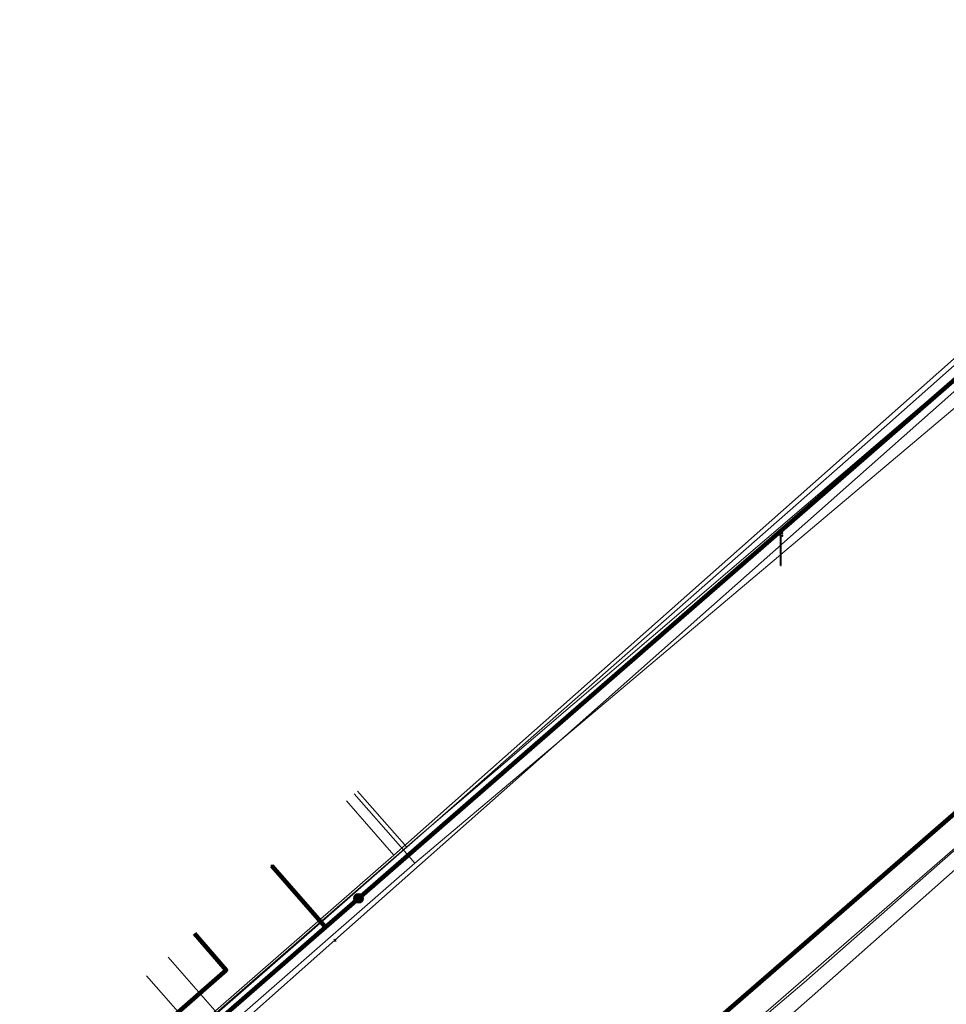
# Model space of a CAD drawing. Extents: x 152558 to 154479, y 462974 to 463683.
# Tile 482 of 638: x 154248 to 154270, y 463195 to 463218. Entities that reach past the tile are written whole.
import ezdxf
from ezdxf.lldxf.tags import DXFTag

# ---------------------------------------------------------------- set-up
doc = ezdxf.new("R2010")
doc.units = 0
doc.header["$LTSCALE"] = 0.2
doc.layers.get('0').update_dxf_attribs({"linetype": 'CONTINUOUS'})
for name, color, linetype, lineweight in [('B-RO-KL-DATA_COAXIAAL_7_ZIGGO BV-G', 90, 'KL-DATA-N', 18), ('B-RO-KL-DATA_HULPSTUK_KPN BV-S', 90, 'CONTINUOUS', 25), ('B-RO-KL-DATA_KABELBED_KPN BV-G', 90, 'CONTINUOUS', 100), ('B-RO-KL-DATA_KABELBED_ZIGGO BV-G', 90, 'CONTINUOUS', 100), ('B-RO-KL-DATA_REGGEFIBER OPERATOR BV-G', 90, 'KL-DATA-N', 18), ('B-RO-KL-DATA_STEDIN NETBEHEER BV-G', 90, 'KL-DATA-N', 18), ('B-RO-KL-ET_LS_400 V_STEDIN NETBEHEER BV-G', 190, 'KL-LS-N', 18), ('B-RO-KL-ET_LS_GEMEENTE AMERSFOORT-S', 190, 'CONTINUOUS', 25), ('B-RO-KL-ET_MS_10 KV_STEDIN NETBEHEER BV-G', 130, 'KL-MS-N', 18), ('B-RO-KL-GAS_LD_PE_32_0.1 BAR_STEDIN NETBEHEER BV-G', 50, 'KL-GAS-LD-N', 18), ('B-RO-KL-GAS_LD_PVC_110_0.1 BAR_STEDIN NETBEHEER BV-G', 50, 'KL-GAS-LD-N', 18), ('B-RO-KL-WATER_100_VITENS-G', 170, 'KL-WATER-N', 18), ('B-RO-KL-WATER_HULPSTUK_VITENS-S', 170, 'CONTINUOUS', 25)]:
    doc.layers.add(name, color=color, linetype=linetype, lineweight=lineweight)
doc.styles.add('NLCS-ISO', font='NLCS-ISO.ttf')
tags = doc.linetypes.add('KL-DATA-N', pattern='A,4,-1,[101,NLCS.SHX,S=0.5,R=0,X=0,Y=0],-1,4,-1,["D",Standard,S=1,R=0,X=-0.25,Y=-0.5],-1.5', length=12.5).pattern_tags.tags
tags[18] = DXFTag(74, 10)
tags = doc.linetypes.add('KL-GAS-LD-N', pattern='A,4,-1,[69,NLCS.SHX,S=0.5,R=0,X=0,Y=0],-1,4,-1,["L",Standard,S=1,R=0,X=0.25,Y=-0.5],-2', length=13).pattern_tags.tags
tags[18] = DXFTag(74, 10)
tags = doc.linetypes.add('KL-LS-N', pattern='A,4,-1,[103,NLCS.SHX,S=0.75,R=0,X=0,Y=0],-1,4,-1,["L",Standard,S=1,R=0,X=0,Y=-0.5],-2', length=13).pattern_tags.tags
tags[18] = DXFTag(74, 10)
tags = doc.linetypes.add('KL-MS-N', pattern='A,4,-1,[103,NLCS.SHX,S=0.75,R=0,X=0,Y=0],-1,4,-1,["M",Standard,S=1,R=0,X=0,Y=-0.5],-2', length=13).pattern_tags.tags
tags[18] = DXFTag(74, 10)
doc.linetypes.add('KL-WATER-N', pattern='A,7,-0.5,[168,NLCS.SHX,S=0.75,R=0,X=0.75,Y=0],-2', length=9.5)

# ---------------------------------------------------------------- blocks, each defined once
blk = doc.blocks.new('SKL-WTB_HULP_OVERIG-SO')
at = {"color": 0, "linetype": 'ByBlock', "lineweight": 18}
for points in [[(-0.14, 0.14), (0.14, -0.14)], [(0.14, 0.14), (-0.14, -0.14)]]:
    blk.add_lwpolyline(points, dxfattribs=at)
at = {"color": 0, "linetype": 'ByBlock', "lineweight": 18, "style": 'NLCS-ISO', "flags": 1}
for tag, p in [('TYPE', (1.5, 0)), ('LABEL', (1.5, -1.5)), ('OMSCHRIJVING', (1.5, -3))]:
    blk.add_attdef(tag, p, '', height=1, dxfattribs=at)
blk = doc.blocks.new('SKL-WTB_HULP_MOF-SO')
at = {"linetype": 'ByBlock', "lineweight": 18}
h = blk.add_hatch(color=0, dxfattribs=at)
h.dxf.hatch_style = 1
h.paths.add_polyline_path([(-0.5625, 0, 1), (0.5625, 0, 1)])
at = {"color": 0, "linetype": 'ByBlock', "lineweight": 18}
blk.add_circle((0, 0), 0.5625, dxfattribs=at)
at = {"color": 0, "linetype": 'ByBlock', "lineweight": 18, "style": 'NLCS-ISO', "flags": 1}
for tag, p in [('TYPE', (1.5, 0)), ('LABEL', (1.5, -1.5)), ('OMSCHRIJVING', (1.5, -3))]:
    blk.add_attdef(tag, p, '', height=1, dxfattribs=at)
blk = doc.blocks.new('SKL-ET_LS_MAST-SO')
for p, q in [((-0.05, 2.07), (0.05, 2.07)), ((-0.05, -2), (0.05, -2))]:
    blk.add_line(p, q)
for points in [[(-0.18, 1.76), (-0.22, 1.76), (-0.22, 1.84), (-0.18, 1.84), (-0.18, 1.79)], [(-0.18, 1.49), (-0.22, 1.49), (-0.22, 1.57), (-0.18, 1.57), (-0.18, 1.52)], [(-0.18, 1.79), (-0.05, 1.79)], [(-0.18, 1.76), (-0.05, 1.76)], [(-0.18, 1.52), (-0.05, 1.52)], [(-0.18, 1.49), (-0.05, 1.49)], [(-0.05, -2), (-0.05, 2.07)], [(0.05, -2), (0.05, 2.07)], [(0.18, 1.92), (0.05, 1.92)], [(0.18, 1.89), (0.05, 1.89)], [(0.18, 1.66), (0.05, 1.66)], [(0.18, 1.63), (0.05, 1.63)], [(0.18, 1.39), (0.05, 1.39)], [(0.18, 1.36), (0.05, 1.36)], [(0.18, 1.89), (0.22, 1.89), (0.22, 1.97), (0.18, 1.97), (0.18, 1.92)], [(0.18, 1.63), (0.22, 1.63), (0.22, 1.71), (0.18, 1.71), (0.18, 1.66)], [(0.18, 1.36), (0.22, 1.36), (0.22, 1.44), (0.18, 1.44), (0.18, 1.39)]]:
    blk.add_lwpolyline(points)

msp = doc.modelspace()

# ---------------------------------------------------------------- linework, layer by layer
at = {"layer": 'B-RO-KL-DATA_COAXIAAL_7_ZIGGO BV-G', "flags": 128}
msp.add_lwpolyline([(154252.492, 463197.098), (154253.22, 463196.266), (154249.231, 463192.773), (154244.87, 463188.954), (154239.525, 463184.274), (154236.894, 463181.969), (154234.383, 463179.771), (154234.373, 463179.762), (154233.213, 463179.216), (154232.003, 463178.795), (154230.755, 463178.503), (154229.484, 463178.345), (154228.204, 463178.322), (154210.493, 463186.073), (154204.881, 463188.529), (154199.22, 463191.006), (154196.839, 463192.048), (154191.713, 463194.291), (154191.537, 463194.368), (154191.751, 463194.854)], dxfattribs=at)
at = {"layer": 'B-RO-KL-DATA_KABELBED_KPN BV-G', "flags": 128}
for points in [[(154275.353, 463214.456), (154275.157, 463214.311), (154274.952, 463214.181), (154256.242, 463197.903), (154255.488, 463197.247), (154246.142, 463189.116), (154245.84, 463188.852), (154243.553, 463186.863), (154235.457, 463179.819), (154235.164, 463179.564), (154235.164, 463179.564)], [(154280.198, 463208.672), (154279.989, 463208.565), (154279.785, 463208.447), (154278.35, 463207.202), (154242.312, 463175.94)], [(154256.242, 463197.903), (154255.488, 463197.247), (154254.264, 463198.644)]]:
    msp.add_lwpolyline(points, dxfattribs=at)
at = {"layer": 'B-RO-KL-DATA_KABELBED_ZIGGO BV-G', "flags": 128}
msp.add_lwpolyline([(154252.492, 463197.098), (154253.22, 463196.266), (154249.231, 463192.773)], dxfattribs=at)
at = {"layer": 'B-RO-KL-DATA_REGGEFIBER OPERATOR BV-G', "flags": 128}
for points in [[(154157.322, 463091.39), (154157.777, 463093.296), (154157.866, 463093.623), (154157.981, 463093.585), (154158.189, 463094.227), (154158.398, 463094.867), (154158.608, 463095.508), (154158.819, 463096.149), (154161.309, 463098.193), (154162.165, 463099.6), (154167.618, 463105.218), (154168.351, 463106.128), (154168.209, 463107.12), (154168.376, 463108.816), (154169.909, 463111.641), (154183.333, 463123.348), (154201.165, 463138.97), (154218.119, 463153.726), (154229.824, 463163.905), (154231.974, 463165.292), (154233.83, 463165.949), (154238.598, 463169.994), (154239.32, 463170.899), (154240.404, 463172.907), (154242.053, 463174.535), (154258.968, 463189.648), (154266.431, 463195.981), (154280.019, 463207.925), (154283.851, 463211.328), (154283.87, 463211.567), (154273.68, 463223.041), (154268.54, 463229.04), (154263.4, 463235.039), (154258.261, 463241.039), (154253.122, 463247.039), (154237.353, 463265.397), (154237.262, 463266.07), (154239.312, 463267.859), (154243.979, 463272.236), (154244.599, 463273.031)], [(154233.738, 463178.601), (154233.769, 463178.711), (154238.54, 463182.864), (154242.853, 463186.739), (154244.063, 463187.656), (154248.66, 463191.574), (154257.053, 463198.892), (154276.206, 463215.864), (154276.595, 463217.282)], [(154257.053, 463198.892), (154276.206, 463215.864), (154276.595, 463217.282)], [(154160.211, 463097.292), (154161.309, 463098.193), (154162.165, 463099.6), (154167.618, 463105.218), (154168.351, 463106.128), (154168.209, 463107.12), (154168.376, 463108.816), (154169.909, 463111.641), (154183.333, 463123.348), (154201.165, 463138.97), (154218.119, 463153.726), (154229.824, 463163.905), (154231.974, 463165.292), (154233.83, 463165.949), (154238.598, 463169.994), (154239.32, 463170.899), (154240.404, 463172.907), (154242.053, 463174.535), (154258.968, 463189.648), (154266.431, 463195.981), (154280.019, 463207.925)], [(154255.965, 463200.134), (154257.053, 463198.892)], [(154247.588, 463192.797), (154248.66, 463191.574), (154257.053, 463198.892)]]:
    msp.add_lwpolyline(points, dxfattribs=at)
at = {"layer": 'B-RO-KL-DATA_STEDIN NETBEHEER BV-G', "flags": 128}
msp.add_lwpolyline([(154242.874, 463274.277), (154242.835, 463274.243), (154242.034, 463274.806), (154240.615, 463273.551), (154234.417, 463268.683), (154243.771, 463257.324), (154250.135, 463250), (154259.586, 463238.553), (154276.453, 463218.748), (154275.309, 463214.458), (154257.641, 463199.341), (154234.666, 463179.355), (154204.969, 463153.634), (154200.123, 463149.042), (154188.763, 463138.792), (154147.074, 463102.304), (154146.027, 463101.324), (154144.944, 463100.207), (154144.186, 463099.242), (154143.409, 463098.074), (154142.831, 463097.058), (154142.417, 463096.035), (154137.673, 463080.848)], dxfattribs=at)
at = {"layer": 'B-RO-KL-ET_LS_400 V_STEDIN NETBEHEER BV-G', "flags": 128}
for points in [[(154274.008, 463213.182), (154274.3, 463212.848), (154257.529, 463198.712), (154255.604, 463197.026), (154252.782, 463194.555), (154250.792, 463192.812), (154248.132, 463190.483), (154245.979, 463188.598), (154243.821, 463186.708), (154241.733, 463184.879), (154239.276, 463182.728), (154236.921, 463180.665), (154235.596, 463179.505)], [(154145.319, 463076.419), (154147.271, 463082.666), (154149.696, 463089.955), (154150.309, 463093.53), (154151.575, 463094.61), (154155.62, 463097.639), (154158.299, 463101.157), (154172.137, 463113.261), (154177.44, 463117.916), (154181.751, 463121.701), (154186.489, 463125.86), (154191.296, 463130.08), (154195.043, 463133.369), (154199.85, 463137.588), (154204.093, 463141.312), (154209.396, 463145.967), (154211.706, 463147.995), (154213.42, 463149.22), (154215.941, 463151.453), (154220.728, 463155.694), (154223.898, 463158.502), (154229.246, 463163.239), (154232.082, 463165.746), (154239.719, 463173.051), (154240.857, 463172.957), (154242.956, 463174.843), (154243.782, 463175.584), (154247.205, 463178.657), (154266.611, 463195.666), (154279.233, 463206.841), (154279.161, 463207.171), (154280.541, 463208.376), (154281.116, 463208.796), (154281.759, 463209.108), (154282.447, 463209.303), (154283.157, 463209.374), (154283.87, 463209.32), (154284.562, 463209.14), (154285.211, 463208.843), (154286.159, 463208.184), (154290.295, 463203.256), (154298.457, 463193.544), (154301.961, 463189.375), (154303.12, 463187.997), (154304.975, 463185.789), (154305.686, 463186.387), (154310.164, 463189.762), (154310.852, 463190.341), (154313.968, 463191.133), (154314.464, 463191.942), (154320.18, 463196.75)], [(154256.145, 463200.291), (154257.2, 463199.088)], [(154257.2, 463199.088), (154257.529, 463198.712)], [(154251.399, 463196.135), (154252.782, 463194.555)]]:
    msp.add_lwpolyline(points, dxfattribs=at)
at = {"layer": 'B-RO-KL-ET_MS_10 KV_STEDIN NETBEHEER BV-G', "flags": 128}
msp.add_lwpolyline([(154247.68, 463254.021), (154261.232, 463238.018), (154275.806, 463220.418), (154276.127, 463219.813), (154276.389, 463219.017), (154276.513, 463218.293), (154276.482, 463217.511), (154276.374, 463216.859), (154276.189, 463216.237), (154275.926, 463215.701), (154275.509, 463215.035), (154275.17, 463214.659), (154274.894, 463214.419), (154280.251, 463208.055), (154232.044, 463166.243), (154211.306, 463148.443), (154167.612, 463109.805), (154158.537, 463100.791), (154155.041, 463097.794), (154154.237, 463097.249), (154153.612, 463096.778), (154153.002, 463096.279), (154152.276, 463095.591), (154151.566, 463094.831), (154150.979, 463094.143), (154150.511, 463093.518), (154146.808, 463080.295)], dxfattribs=at)
at = {"layer": 'B-RO-KL-GAS_LD_PE_32_0.1 BAR_STEDIN NETBEHEER BV-G', "flags": 128}
for points in [[(154256.22, 463200.356), (154257.344, 463199.073)], [(154251.888, 463196.563), (154253.014, 463195.277)]]:
    msp.add_lwpolyline(points, dxfattribs=at)
at = {"layer": 'B-RO-KL-GAS_LD_PVC_110_0.1 BAR_STEDIN NETBEHEER BV-G', "flags": 128}
msp.add_lwpolyline([(154232.81, 463177.717), (154235.83, 463180.301), (154239.395, 463183.351), (154240.675, 463184.449), (154243.723, 463187.123), (154246.207, 463189.301), (154248.031, 463190.904), (154251.352, 463193.82), (154253.014, 463195.277), (154254.745, 463196.794), (154257.344, 463199.073), (154268.317, 463208.717), (154275.901, 463215.441), (154275.983, 463215.986)], dxfattribs=at)
at = {"layer": 'B-RO-KL-WATER_100_VITENS-G', "flags": 128}
msp.add_lwpolyline([(154233.426, 463177.378), (154235.834, 463179.344), (154237.117, 463180.481), (154241.904, 463184.722), (154246.131, 463188.466), (154251.478, 463193.203), (154255.704, 463196.947), (154271.519, 463210.956)], dxfattribs=at)

# ---------------------------------------------------------------- block references
at = {"layer": 'B-RO-KL-DATA_HULPSTUK_KPN BV-S', "xscale": 0.2, "yscale": 0.2, "zscale": 0.2}
for name, p in [('SKL-WTB_HULP_OVERIG-SO', (154254.264, 463198.644)), ('SKL-WTB_HULP_MOF-SO', (154256.242, 463197.903)), ('SKL-WTB_HULP_OVERIG-SO', (154256.242, 463197.903))]:
    msp.add_blockref(name, p, dxfattribs=at)
at = {"layer": 'B-RO-KL-ET_LS_GEMEENTE AMERSFOORT-S', "xscale": 0.2, "yscale": 0.2, "zscale": 0.2}
msp.add_blockref('SKL-ET_LS_MAST-SO', (154265.896, 463205.913), dxfattribs=at)
at = {"layer": 'B-RO-KL-WATER_HULPSTUK_VITENS-S', "xscale": 0.2, "yscale": 0.2, "zscale": 0.2}
msp.add_blockref('SKL-WTB_HULP_OVERIG-SO', (154255.704, 463196.947), dxfattribs=at)

doc.saveas('drawing.dxf')
